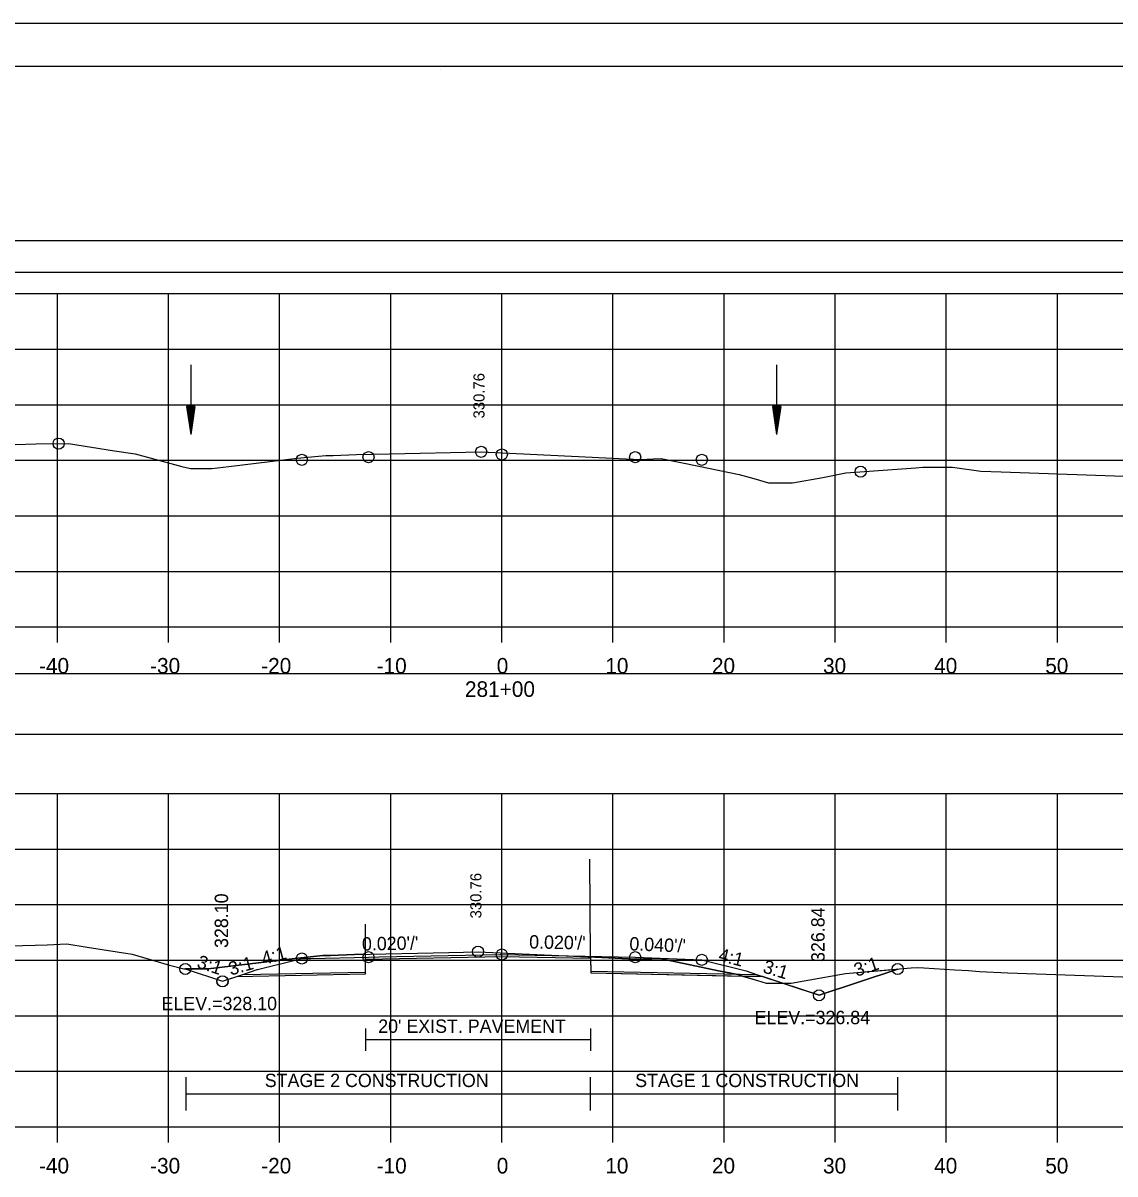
# Model space of a CAD drawing. Extents: x 1376273 to 1384221, y 378927 to 384592.
# Drawn here: x 1380148.6 to 1380246.8, y 384275 to 384378.6 of the extents above; entities that cross this region are included whole.
import ezdxf

# ---------------------------------------------------------------- set-up
doc = ezdxf.new("R2010")
doc.units = 0
for name, color, linetype in [('R_Alt Surface', 7, 'Continuous'), ('R_Axis', 7, 'Continuous'), ('R_Axis Annot', 7, 'Continuous'), ('R_Border', 7, 'Continuous'), ('R_Border Notes', 7, 'Continuous'), ('R_Contours', 7, 'Continuous'), ('R_Dimension', 7, 'Continuous'), ('R_Exist Surface', 7, 'Continuous'), ('R_Fin Surface', 7, 'Continuous'), ('R_Grid', 7, 'Continuous'), ('R_No Plot', 7, 'Continuous'), ('R_Water', 7, 'Continuous'), ('R_Xsect Elev', 7, 'Continuous'), ('R_Xsect Slope', 7, 'Continuous'), ('T_Detection Zones', 7, 'Continuous')]:
    doc.layers.add(name, color=color, linetype=linetype)

msp = doc.modelspace()

# ---------------------------------------------------------------- linework, layer by layer
at = {"layer": 'R_Alt Surface'}
for points in [[(1380168.34, 384292.95), (1380179.38, 384293.17), (1380179.39, 384294.33), (1380191.66, 384294.58), (1380199.65, 384294.42), (1380199.66, 384293.25), (1380214.59, 384292.95)], [(1380179.39, 384288.09), (1380179.39, 384286.09)], [(1380179.39, 384288.09), (1380179.39, 384286.09)], [(1380199.65, 384288.09), (1380199.65, 384286.09)], [(1380179.39, 384287.09), (1380199.65, 384287.09)]]:
    msp.add_lwpolyline(points, dxfattribs=at)
at = {"layer": 'R_Axis'}
for p, q in [((1380041.66, 384324.24), (1380341.66, 384324.24)), ((1380151.66, 384322.84), (1380151.66, 384324.24)), ((1380161.66, 384322.84), (1380161.66, 384324.24)), ((1380171.66, 384322.84), (1380171.66, 384324.24)), ((1380181.66, 384322.84), (1380181.66, 384324.24)), ((1380191.66, 384322.84), (1380191.66, 384324.24)), ((1380201.66, 384322.84), (1380201.66, 384324.24)), ((1380211.66, 384322.84), (1380211.66, 384324.24)), ((1380221.66, 384322.84), (1380221.66, 384324.24)), ((1380231.66, 384322.84), (1380231.66, 384324.24)), ((1380241.66, 384322.84), (1380241.66, 384324.24)), ((1380041.66, 384279.24), (1380341.66, 384279.24)), ((1380151.66, 384277.84), (1380151.66, 384279.24)), ((1380161.66, 384277.84), (1380161.66, 384279.24)), ((1380171.66, 384277.84), (1380171.66, 384279.24)), ((1380181.66, 384277.84), (1380181.66, 384279.24)), ((1380191.66, 384277.84), (1380191.66, 384279.24)), ((1380201.66, 384277.84), (1380201.66, 384279.24)), ((1380211.66, 384277.84), (1380211.66, 384279.24)), ((1380221.66, 384277.84), (1380221.66, 384279.24)), ((1380231.66, 384277.84), (1380231.66, 384279.24)), ((1380241.66, 384277.84), (1380241.66, 384279.24))]:
    msp.add_line(p, q, dxfattribs=at)
at = {"layer": 'R_Axis Annot'}
for points in [[(1380040.77, 384356.17), (1380342.57, 384356.17), (1380342.57, 384358.98), (1380040.77, 384358.98)], [(1380040.81, 384314.59), (1380342.5, 384314.59), (1380342.5, 384320), (1380040.81, 384320)]]:
    msp.add_lwpolyline(points, close=True, dxfattribs=at)
at = {"layer": 'R_Border'}
for p, q in [((1380033.66, 384374.7), (1380349.84, 384374.7)), ((1380186.18, 384374.44), (1380186.18, 384374.44)), ((1380186.18, 384374.44), (1380186.18, 384374.44))]:
    msp.add_line(p, q, dxfattribs=at)
at = {"layer": 'R_Contours'}
for p, q in [((1380199.65, 384294.42), (1380199.59, 384303.34)), ((1380179.39, 384294.33), (1380179.39, 384297.47)), ((1380199.65, 384294.52), (1380199.65, 384294.42))]:
    msp.add_line(p, q, dxfattribs=at)
for points in [[(1380213.31, 384292.81), (1380212.89, 384292.94), (1380211.15, 384293.29), (1380205.9, 384294.39), (1380204.42, 384294.34), (1380203.95, 384294.32), (1380203.67, 384294.34), (1380200.65, 384294.47), (1380199.65, 384294.52)], [(1380199.65, 384294.42), (1380199.66, 384293.09), (1380213.31, 384292.81)]]:
    msp.add_lwpolyline(points, dxfattribs=at)
for points in [[(1380213.31, 384292.81), (1380214.68, 384292.4), (1380215.44, 384292.18), (1380216.93, 384292.17), (1380215.12, 384292.78)], [(1380216.93, 384292.17), (1380217.53, 384292.17), (1380217.69, 384292.17), (1380218.88, 384292.39), (1380222.59, 384293.04), (1380227.29, 384293.44), (1380220.21, 384291.08)]]:
    msp.add_lwpolyline(points, close=True, dxfattribs=at)
at = {"layer": 'R_Dimension'}
for p, q in [((1380163.25, 384280.72), (1380163.25, 384283.72)), ((1380199.65, 384280.72), (1380199.65, 384283.72)), ((1380227.29, 384280.72), (1380227.29, 384283.72)), ((1380163.25, 384282.22), (1380227.29, 384282.22))]:
    msp.add_line(p, q, dxfattribs=at)
at = {"layer": 'R_Exist Surface'}
for points in [[(1380147.85, 384340.67), (1380149.74, 384340.73), (1380152.65, 384340.75), (1380156.8, 384340.09), (1380158.65, 384339.81), (1380162.86, 384338.68), (1380163.63, 384338.49), (1380165.28, 384338.49), (1380165.57, 384338.49), (1380167.1, 384338.69), (1380173.24, 384339.44), (1380175.16, 384339.61), (1380175.83, 384339.66), (1380176.47, 384339.68), (1380178.57, 384339.75), (1380181.56, 384339.82), (1380189.8, 384340), (1380192.99, 384339.85), (1380201.01, 384339.47), (1380202.23, 384339.41), (1380204.13, 384339.32), (1380205.27, 384339.37), (1380206.01, 384339.41), (1380209.39, 384338.7), (1380213.02, 384337.95), (1380214.34, 384337.6), (1380215.67, 384337.21), (1380216.54, 384337.21), (1380217.83, 384337.21), (1380220.54, 384337.7), (1380222.61, 384338.11), (1380228.91, 384338.57), (1380229.54, 384338.62), (1380229.6, 384338.63), (1380232.23, 384338.63), (1380234.76, 384338.27), (1380236.61, 384338.19), (1380249.35, 384337.74)], [(1380147.45, 384295.52), (1380150.73, 384295.62), (1380152.5, 384295.7), (1380154.34, 384295.4), (1380158.39, 384294.77), (1380161.75, 384293.8), (1380163.04, 384293.45), (1380164.77, 384293.45), (1380165.22, 384293.45), (1380167.74, 384293.76), (1380173.03, 384294.4), (1380174.72, 384294.57), (1380175.56, 384294.65), (1380176.23, 384294.67), (1380178.39, 384294.76), (1380186.89, 384294.94), (1380189.52, 384295), (1380198.1, 384294.59), (1380200.65, 384294.47), (1380203.67, 384294.34), (1380203.95, 384294.32), (1380204.42, 384294.34), (1380205.9, 384294.39), (1380211.15, 384293.29), (1380212.89, 384292.94), (1380214.68, 384292.4), (1380215.44, 384292.18), (1380217.53, 384292.17), (1380217.69, 384292.17), (1380218.88, 384292.39), (1380222.59, 384293.04), (1380228.49, 384293.55), (1380229.07, 384293.59), (1380229.65, 384293.56), (1380232.44, 384293.37), (1380233.65, 384293.32), (1380234.65, 384293.23), (1380237.21, 384293.11), (1380246.67, 384292.78), (1380250.92, 384292.63)]]:
    msp.add_lwpolyline(points, dxfattribs=at)
at = {"layer": 'R_Fin Surface'}
msp.add_lwpolyline([(1380163.17, 384293.45), (1380163.25, 384293.43), (1380166.51, 384292.34), (1380166.52, 384292.34), (1380168.36, 384292.96), (1380169.65, 384293.39), (1380169.66, 384293.39), (1380169.67, 384293.39), (1380173.66, 384294.39), (1380174.47, 384294.4), (1380179.66, 384294.51), (1380180.61, 384294.53), (1380191.52, 384294.74), (1380191.66, 384294.75), (1380203.66, 384294.51), (1380209.66, 384294.27), (1380213.66, 384293.27), (1380214.57, 384292.96), (1380220.21, 384291.08), (1380227.29, 384293.44)], dxfattribs=at)
at = {"layer": 'R_Grid'}
for p, q in [((1380041.66, 384354.24), (1380341.66, 384354.24)), ((1380151.66, 384324.24), (1380151.66, 384354.24)), ((1380161.66, 384324.24), (1380161.66, 384354.24)), ((1380171.66, 384324.24), (1380171.66, 384354.24)), ((1380181.66, 384324.24), (1380181.66, 384354.24)), ((1380191.66, 384324.24), (1380191.66, 384354.24)), ((1380201.66, 384324.24), (1380201.66, 384354.24)), ((1380211.66, 384324.24), (1380211.66, 384354.24)), ((1380221.66, 384324.24), (1380221.66, 384354.24)), ((1380231.66, 384324.24), (1380231.66, 384354.24)), ((1380241.66, 384324.24), (1380241.66, 384354.24)), ((1380041.66, 384349.24), (1380341.66, 384349.24)), ((1380041.66, 384344.24), (1380341.66, 384344.24)), ((1380041.66, 384339.24), (1380341.66, 384339.24)), ((1380041.66, 384334.24), (1380341.66, 384334.24)), ((1380041.66, 384329.24), (1380341.66, 384329.24)), ((1380041.66, 384324.24), (1380341.66, 384324.24)), ((1380041.66, 384309.24), (1380341.66, 384309.24)), ((1380151.66, 384279.24), (1380151.66, 384309.24)), ((1380161.66, 384279.24), (1380161.66, 384309.24)), ((1380171.66, 384279.24), (1380171.66, 384309.24)), ((1380181.66, 384279.24), (1380181.66, 384309.24)), ((1380191.66, 384279.24), (1380191.66, 384309.24)), ((1380201.66, 384279.24), (1380201.66, 384309.24)), ((1380211.66, 384279.24), (1380211.66, 384309.24)), ((1380221.66, 384279.24), (1380221.66, 384309.24)), ((1380231.66, 384279.24), (1380231.66, 384309.24)), ((1380241.66, 384279.24), (1380241.66, 384309.24)), ((1380041.66, 384304.24), (1380341.66, 384304.24)), ((1380041.66, 384299.24), (1380341.66, 384299.24)), ((1380041.66, 384294.24), (1380341.66, 384294.24)), ((1380041.66, 384289.24), (1380341.66, 384289.24)), ((1380041.66, 384284.24), (1380341.66, 384284.24)), ((1380041.66, 384279.24), (1380341.66, 384279.24))]:
    msp.add_line(p, q, dxfattribs=at)
at = {"layer": 'R_No Plot'}
msp.add_line((1380021.26, 384378.59), (1380354.59, 384378.59), dxfattribs=at)
for points in [[(1380021.25, 384378.59), (1380354.59, 384378.59), (1380354.59, 384165.26), (1380021.25, 384165.26)], [(1380267.58, 384374.7), (1380267.58, 384364.82), (1380303.31, 384364.82), (1380303.31, 384361.9), (1380326.51, 384361.9), (1380326.51, 384337.57), (1380349.84, 384337.57), (1380349.84, 384169.24), (1380033.66, 384169.24), (1380033.66, 384374.7)]]:
    msp.add_lwpolyline(points, close=True, dxfattribs=at)
msp.add_lwpolyline([(1380167.8, 384292.77), (1380179.38, 384293), (1380179.39, 384294.33), (1380191.66, 384294.58), (1380199.65, 384294.42), (1380199.66, 384293.09), (1380215.12, 384292.78)], dxfattribs=at)
for centre in [(1380151.76, 384340.74), (1380189.8, 384340), (1380173.66, 384339.28), (1380179.66, 384339.52), (1380191.66, 384339.76), (1380203.66, 384339.52), (1380209.66, 384339.28), (1380223.95, 384338.21), (1380173.66, 384294.39), (1380179.66, 384294.51), (1380189.52, 384295), (1380191.66, 384294.75), (1380203.66, 384294.51), (1380163.17, 384293.45), (1380209.66, 384294.27), (1380227.29, 384293.44), (1380166.51, 384292.34), (1380166.51, 384292.34), (1380166.52, 384292.34), (1380166.52, 384292.34), (1380220.21, 384291.08), (1380220.21, 384291.08)]:
    msp.add_circle(centre, 0.5, dxfattribs=at)
at = {"layer": 'R_Water'}
for p, q in [((1380163.66, 384347.82), (1380163.66, 384341.57)), ((1380216.39, 384347.82), (1380216.39, 384341.57)), ((1380163.28, 384344.07), (1380163.66, 384341.57)), ((1380164.03, 384344.07), (1380163.28, 384344.07)), ((1380163.34, 384344.07), (1380163.66, 384341.99)), ((1380163.41, 384344.07), (1380163.66, 384342.42)), ((1380163.47, 384344.07), (1380163.66, 384342.83)), ((1380163.53, 384344.07), (1380163.66, 384343.26)), ((1380163.6, 384344.07), (1380163.66, 384343.67)), ((1380164.03, 384344.07), (1380163.66, 384341.57)), ((1380163.78, 384344.07), (1380163.66, 384343.26)), ((1380163.91, 384344.07), (1380163.66, 384342.42)), ((1380163.97, 384344.07), (1380163.66, 384341.99)), ((1380163.84, 384344.07), (1380163.66, 384342.83)), ((1380163.72, 384344.07), (1380163.66, 384343.67)), ((1380216.01, 384344.07), (1380216.39, 384341.57)), ((1380216.76, 384344.07), (1380216.01, 384344.07)), ((1380216.07, 384344.07), (1380216.39, 384341.99)), ((1380216.14, 384344.07), (1380216.39, 384342.42)), ((1380216.2, 384344.07), (1380216.39, 384342.83)), ((1380216.26, 384344.07), (1380216.39, 384343.26)), ((1380216.33, 384344.07), (1380216.39, 384343.67)), ((1380216.76, 384344.07), (1380216.39, 384341.57)), ((1380216.51, 384344.07), (1380216.39, 384343.26)), ((1380216.64, 384344.07), (1380216.39, 384342.42)), ((1380216.7, 384344.07), (1380216.39, 384341.99)), ((1380216.57, 384344.07), (1380216.39, 384342.83)), ((1380216.45, 384344.07), (1380216.39, 384343.67))]:
    msp.add_line(p, q, dxfattribs=at)
at = {"layer": 'T_Detection Zones'}
for points in [[(1380179.39, 384294.78), (1380178.39, 384294.76), (1380176.23, 384294.67), (1380175.56, 384294.65), (1380174.72, 384294.57), (1380173.03, 384294.4), (1380167.74, 384293.76), (1380165.22, 384293.45), (1380164.77, 384293.45), (1380163.17, 384293.45)], [(1380167.8, 384292.77), (1380179.38, 384293), (1380179.39, 384294.33)], [(1380179.39, 384294.33), (1380179.39, 384294.5), (1380179.39, 384294.78)], [(1380163.17, 384293.45), (1380163.25, 384293.43), (1380166.51, 384292.34), (1380167.8, 384292.77)]]:
    msp.add_lwpolyline(points, dxfattribs=at)

# ---------------------------------------------------------------- texts
at = {"layer": 'R_Alt Surface'}
msp.add_text("20' EXIST. PAVEMENT", height=1.2, dxfattribs=at).set_placement((1380180.53, 384287.7))
at = {"layer": 'R_Axis Annot'}
for s, p in [('-40', (1380150, 384320.04)), ('-30', (1380160, 384320.04)), ('-20', (1380170, 384320.04)), ('-10', (1380180.39, 384320.04)), ('0', (1380191.2, 384320.04)), ('10', (1380200.97, 384320.04)), ('20', (1380210.57, 384320.04)), ('30', (1380220.57, 384320.04)), ('40', (1380230.57, 384320.04)), ('50', (1380240.57, 384320.04)), ('281+00', (1380188.34, 384317.94)), ('-40', (1380150, 384275.04)), ('-30', (1380160, 384275.04)), ('-20', (1380170, 384275.04)), ('-10', (1380180.39, 384275.04)), ('0', (1380191.2, 384275.04)), ('10', (1380200.97, 384275.04)), ('20', (1380210.57, 384275.04)), ('30', (1380220.57, 384275.04)), ('40', (1380230.57, 384275.04)), ('50', (1380240.57, 384275.04))]:
    msp.add_text(s, height=1.4, dxfattribs=at).set_placement(p)
at = {"layer": 'R_Border Notes'}
for s, p in [('ELEV.=328.10', (1380161.03, 384289.74)), ('ELEV.=326.84', (1380214.41, 384288.48))]:
    msp.add_text(s, height=1.2, dxfattribs=at).set_placement(p)
at = {"layer": 'R_Dimension'}
for s, p in [('STAGE 2 CONSTRUCTION', (1380170.32, 384282.82)), ('STAGE 1 CONSTRUCTION', (1380203.66, 384282.82))]:
    msp.add_text(s, height=1.2, dxfattribs=at).set_placement(p)
at = {"layer": 'R_Xsect Elev'}
for s, height, p in [('330.76', 1, (1380190.1, 384343)), ('330.76', 1, (1380189.82, 384298)), ('328.10', 1.2, (1380167.01, 384295.34)), ('328.10', 1.2, (1380167.02, 384295.34)), ('326.84', 1.2, (1380220.71, 384294.08))]:
    msp.add_text(s, height=height, rotation=90, dxfattribs=at).set_placement(p)
at = {"layer": 'R_Xsect Slope'}
for s, rotation, p in [("0.020'/'", 1.1409, (1380179.08, 384295.1)), ("0.020'/'", 358.8542, (1380194.11, 384295.3)), ("0.040'/'", 357.7094, (1380203.12, 384295.13)), ('4:1', 15.5158, (1380170.22, 384293.79)), ('4:1', 345.9638, (1380211.08, 384294.19)), ('3:1', 341.5705, (1380164.13, 384293.6)), ('3:1', 16.0073, (1380167.26, 384292.85)), ('3:1', 343.2095, (1380215.08, 384293.15)), ('3:1', 18.4349, (1380223.59, 384292.74))]:
    msp.add_text(s, height=1.2, rotation=rotation, dxfattribs=at).set_placement(p)

doc.saveas('drawing.dxf')
